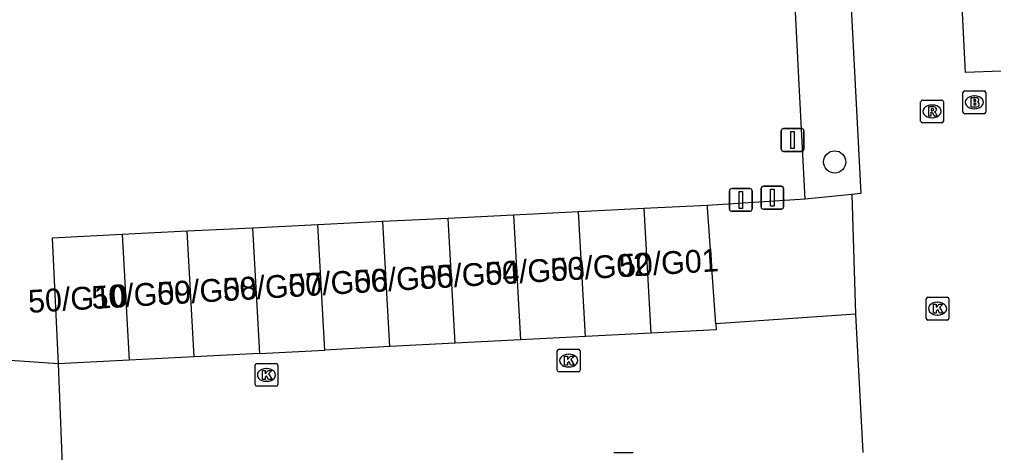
# Model space of a CAD drawing. Extents: x 161084 to 161928, y 385355 to 386522.
# Drawn here: x 161184.83 to 161227.61, y 386290.78 to 386309.77 of the extents above; entities that cross this region are included whole.
import ezdxf

# ---------------------------------------------------------------- set-up
doc = ezdxf.new("R2010")
doc.units = 0
for name, color, linetype in [('IMGEO_Afsluitpaal', 7, 'Continuous'), ('IMGEO_Boom', 7, 'Continuous'), ('IMGEO_Brandkraan', 7, 'Continuous'), ('IMGEO_Kolk', 7, 'Continuous'), ('IMGEO_Pand', 7, 'Continuous'), ('IMGEO_Pand_nummerreeks', 7, 'Continuous'), ('IMGEO_Parkeervlak_open', 7, 'Continuous'), ('IMGEO_Rijbaan_lokaal_open', 7, 'Continuous'), ('IMGEO_Rioolput', 7, 'Continuous'), ('IMGEO_Voetpad_open', 7, 'Continuous')]:
    doc.layers.add(name, color=color, linetype=linetype)

msp = doc.modelspace()

# ---------------------------------------------------------------- linework, layer by layer
at = {"layer": 'IMGEO_Afsluitpaal'}
for p, q in [((161218.387, 386304.989), (161219.177, 386304.989)), ((161219.177, 386304.989), (161218.387, 386304.989)), ((161218.287, 386304.089), (161218.287, 386304.889)), ((161218.287, 386304.889), (161218.287, 386304.089)), ((161219.277, 386304.889), (161219.277, 386304.089)), ((161219.277, 386304.089), (161219.277, 386304.889)), ((161219.177, 386303.989), (161218.387, 386303.989)), ((161218.387, 386303.989), (161219.177, 386303.989)), ((161217.498, 386302.457), (161218.288, 386302.457)), ((161218.288, 386302.457), (161217.498, 386302.457)), ((161216.01, 386301.459), (161216.01, 386302.259)), ((161216.01, 386302.259), (161216.01, 386301.459)), ((161216.11, 386302.359), (161216.9, 386302.359)), ((161216.9, 386302.359), (161216.11, 386302.359)), ((161217, 386302.259), (161217, 386301.459)), ((161217, 386301.459), (161217, 386302.259)), ((161217.398, 386301.557), (161217.398, 386302.357)), ((161217.398, 386302.357), (161217.398, 386301.557)), ((161218.388, 386302.357), (161218.388, 386301.557)), ((161218.388, 386301.557), (161218.388, 386302.357)), ((161216.9, 386301.359), (161216.11, 386301.359)), ((161216.11, 386301.359), (161216.9, 386301.359)), ((161218.288, 386301.457), (161217.498, 386301.457)), ((161217.498, 386301.457), (161218.288, 386301.457))]:
    msp.add_line(p, q, dxfattribs=at)
for points in [[(161218.707, 386304.864), (161218.857, 386304.864), (161218.857, 386304.114), (161218.707, 386304.114), (161218.707, 386304.864)], [(161216.43, 386302.234), (161216.58, 386302.234), (161216.58, 386301.484), (161216.43, 386301.484), (161216.43, 386302.234)], [(161217.818, 386302.332), (161217.968, 386302.332), (161217.968, 386301.582), (161217.818, 386301.582), (161217.818, 386302.332)]]:
    msp.add_lwpolyline(points, dxfattribs=at)
for centre, start, end in [((161218.387, 386304.889), 90, 180), ((161218.387, 386304.889), 90, 180), ((161219.177, 386304.889), 0, 90), ((161219.177, 386304.889), 360, 90), ((161218.387, 386304.089), 180, 270), ((161218.387, 386304.089), 180, 270), ((161219.177, 386304.089), 270, 0), ((161219.177, 386304.089), 270, 0), ((161217.498, 386302.357), 90, 180), ((161217.498, 386302.357), 90, 180), ((161218.288, 386302.357), 0, 90), ((161218.288, 386302.357), 360, 90), ((161216.11, 386302.259), 90, 180), ((161216.11, 386302.259), 90, 180), ((161216.9, 386302.259), 0, 90), ((161216.9, 386302.259), 360, 90), ((161217.498, 386301.557), 180, 270), ((161217.498, 386301.557), 180, 270), ((161218.288, 386301.557), 270, 0), ((161218.288, 386301.557), 270, 0), ((161216.11, 386301.459), 180, 270), ((161216.11, 386301.459), 180, 270), ((161216.9, 386301.459), 270, 0), ((161216.9, 386301.459), 270, 0)]:
    msp.add_arc(centre, 0.1, start, end, dxfattribs=at)
at = {"layer": 'IMGEO_Boom'}
msp.add_circle((161220.632, 386303.526), 0.489, dxfattribs=at)
at = {"layer": 'IMGEO_Brandkraan'}
for p, q in [((161226.264, 386305.716), (161226.264, 386306.568)), ((161226.339, 386306.642), (161227.191, 386306.642)), ((161226.752, 386306.422), (161226.777, 386306.422)), ((161227.265, 386306.568), (161227.265, 386305.716)), ((161226.775, 386305.862), (161226.75, 386305.862)), ((161227.191, 386305.642), (161226.339, 386305.642))]:
    msp.add_line(p, q, dxfattribs=at)
for points in [[(161226.264, 386305.716), (161226.264, 386306.568)], [(161226.339, 386306.642), (161227.191, 386306.642)], [(161226.612, 386306.342), (161226.612, 386305.942), (161226.825, 386305.942)], [(161226.843, 386306.342), (161226.612, 386306.342)], [(161226.791, 386306.261), (161226.737, 386306.261), (161226.737, 386306.185)], [(161227.265, 386306.568), (161227.265, 386305.716)], [(161226.737, 386306.185), (161226.79, 386306.185)], [(161226.799, 386306.109), (161226.737, 386306.109), (161226.737, 386306.028)], [(161226.737, 386306.028), (161226.799, 386306.028)], [(161227.191, 386305.642), (161226.339, 386305.642)]]:
    msp.add_lwpolyline(points, dxfattribs=at)
for centre, radius, start, end in [((161226.341, 386306.566), 0.0765, 91.552, 178.448), ((161226.341, 386306.566), 0.0765, 91.552, 178.448), ((161226.792, 386306.223), 0.0379, 267.8285, 90.9355), ((161226.847, 386306.197), 0.145, 59.4692, 91.5367), ((161226.872, 386306.244), 0.0922, 285.5137, 58.1501), ((161227.189, 386306.566), 0.0765, 1.552, 88.448), ((161227.189, 386306.566), 0.0765, 1.552, 88.448), ((161226.8, 386306.068), 0.0404, 269.8759, 90.5077), ((161226.831, 386306.193), 0.251, 268.6676, 293.5347), ((161226.877, 386306.052), 0.105, 301.3115, 78.989), ((161226.341, 386305.718), 0.0765, 181.552, 268.448), ((161226.341, 386305.718), 0.0765, 181.552, 268.448), ((161227.189, 386305.718), 0.0765, 271.552, 358.448), ((161227.189, 386305.718), 0.0765, 271.552, 358.448)]:
    msp.add_arc(centre, radius, start, end, dxfattribs=at)
for centre, major_axis, ratio, start_param, end_param in [((161226.751, 386306.142), (-0.387, 0.002), 0.722429, 4.712389, 7.853982), ((161226.776, 386306.142), (-0.39, 0.002), 0.717154, 1.570796, 4.712389)]:
    msp.add_ellipse(centre, major_axis=major_axis, ratio=ratio, start_param=start_param, end_param=end_param, dxfattribs=at)
at = {"layer": 'IMGEO_Kolk'}
for p, q in [((161224.647, 386296.661), (161224.647, 386297.513)), ((161224.722, 386297.587), (161225.574, 386297.587)), ((161225.135, 386297.367), (161225.16, 386297.367)), ((161225.648, 386297.513), (161225.648, 386296.661)), ((161225.574, 386296.587), (161224.722, 386296.587)), ((161225.158, 386296.807), (161225.133, 386296.807)), ((161208.449, 386294.384), (161208.449, 386295.236)), ((161208.524, 386295.31), (161209.376, 386295.31)), ((161209.45, 386295.236), (161209.45, 386294.384)), ((161208.937, 386295.09), (161208.962, 386295.09)), ((161195.177, 386293.756), (161195.177, 386294.608)), ((161195.252, 386294.682), (161196.104, 386294.682)), ((161195.665, 386294.462), (161195.69, 386294.462)), ((161196.178, 386294.608), (161196.178, 386293.756)), ((161209.376, 386294.31), (161208.524, 386294.31)), ((161208.96, 386294.53), (161208.935, 386294.53)), ((161195.688, 386293.902), (161195.663, 386293.902)), ((161196.104, 386293.682), (161195.252, 386293.682)), ((161210.933, 386290.777), (161211.785, 386290.777))]:
    msp.add_line(p, q, dxfattribs=at)
for points in [[(161224.647, 386296.661), (161224.647, 386297.513)], [(161224.722, 386297.587), (161225.574, 386297.587)], [(161224.968, 386297.287), (161225.091, 386297.287), (161225.091, 386297.136), (161225.221, 386297.287), (161225.385, 386297.287), (161225.239, 386297.136), (161225.392, 386296.887), (161225.24, 386296.887), (161225.155, 386297.051), (161225.091, 386296.984), (161225.091, 386296.887), (161224.968, 386296.887), (161224.968, 386297.287)], [(161225.648, 386297.513), (161225.648, 386296.661)], [(161225.574, 386296.587), (161224.722, 386296.587)], [(161208.449, 386294.384), (161208.449, 386295.236)], [(161208.524, 386295.31), (161209.376, 386295.31)], [(161209.45, 386295.236), (161209.45, 386294.384)], [(161208.77, 386295.01), (161208.893, 386295.01), (161208.893, 386294.859), (161209.023, 386295.01), (161209.187, 386295.01), (161209.041, 386294.859), (161209.194, 386294.61), (161209.042, 386294.61), (161208.957, 386294.774), (161208.893, 386294.707), (161208.893, 386294.61), (161208.77, 386294.61), (161208.77, 386295.01)], [(161195.177, 386293.756), (161195.177, 386294.608)], [(161195.252, 386294.682), (161196.104, 386294.682)], [(161195.498, 386294.382), (161195.621, 386294.382), (161195.621, 386294.231), (161195.751, 386294.382), (161195.915, 386294.382), (161195.769, 386294.231), (161195.922, 386293.982), (161195.77, 386293.982), (161195.685, 386294.146), (161195.621, 386294.079), (161195.621, 386293.982), (161195.498, 386293.982), (161195.498, 386294.382)], [(161196.178, 386294.608), (161196.178, 386293.756)], [(161209.376, 386294.31), (161208.524, 386294.31)], [(161196.104, 386293.682), (161195.252, 386293.682)], [(161210.933, 386290.777), (161211.785, 386290.777)]]:
    msp.add_lwpolyline(points, dxfattribs=at)
for centre, start, end in [((161224.724, 386297.511), 91.552, 178.448), ((161224.724, 386297.511), 91.552, 178.448), ((161225.572, 386297.511), 1.552, 88.448), ((161225.572, 386297.511), 1.552, 88.448), ((161224.724, 386296.663), 181.552, 268.448), ((161224.724, 386296.663), 181.552, 268.448), ((161225.572, 386296.663), 271.552, 358.448), ((161225.572, 386296.663), 271.552, 358.448), ((161208.526, 386295.234), 91.552, 178.448), ((161208.526, 386295.234), 91.552, 178.448), ((161209.374, 386295.234), 1.552, 88.448), ((161209.374, 386295.234), 1.552, 88.448), ((161195.254, 386294.606), 91.552, 178.448), ((161195.254, 386294.606), 91.552, 178.448), ((161196.102, 386294.606), 1.552, 88.448), ((161196.102, 386294.606), 1.552, 88.448), ((161208.526, 386294.386), 181.552, 268.448), ((161208.526, 386294.386), 181.552, 268.448), ((161209.374, 386294.386), 271.552, 358.448), ((161209.374, 386294.386), 271.552, 358.448), ((161195.254, 386293.758), 181.552, 268.448), ((161195.254, 386293.758), 181.552, 268.448), ((161196.102, 386293.758), 271.552, 358.448), ((161196.102, 386293.758), 271.552, 358.448)]:
    msp.add_arc(centre, 0.0765, start, end, dxfattribs=at)
for centre, major_axis, ratio, start_param, end_param in [((161225.134, 386297.087), (-0.387, 0.002), 0.722429, 4.712389, 7.853982), ((161225.159, 386297.087), (-0.39, 0.002), 0.717154, 1.570796, 4.712389), ((161208.936, 386294.81), (-0.387, 0.002), 0.722429, 4.712389, 7.853982), ((161208.961, 386294.81), (-0.39, 0.002), 0.717154, 1.570796, 4.712389), ((161195.664, 386294.182), (-0.387, 0.002), 0.722429, 4.712389, 7.853982), ((161195.689, 386294.182), (-0.39, 0.002), 0.717154, 1.570796, 4.712389)]:
    msp.add_ellipse(centre, major_axis=major_axis, ratio=ratio, start_param=start_param, end_param=end_param, dxfattribs=at)
at = {"layer": 'IMGEO_Pand'}
for points in [[(161215.04, 386301.616), (161212.252, 386301.477)], [(161215.408, 386296.426), (161215.046, 386301.516), (161215.04, 386301.616)], [(161206.523, 386301.193), (161203.658, 386301.05)], [(161209.387, 386301.335), (161206.523, 386301.193)], [(161206.523, 386301.193), (161206.829, 386295.719)], [(161212.252, 386301.477), (161209.387, 386301.335)], [(161209.694, 386295.867), (161209.387, 386301.335)], [(161212.252, 386301.477), (161212.558, 386296.016)], [(161197.928, 386300.766), (161195.063, 386300.624)], [(161200.793, 386300.908), (161197.928, 386300.766)], [(161198.236, 386295.274), (161197.928, 386300.766)], [(161203.658, 386301.05), (161200.793, 386300.908)], [(161201.1, 386295.423), (161200.793, 386300.908)], [(161203.965, 386295.571), (161203.658, 386301.05)], [(161189.334, 386300.339), (161186.264, 386300.187), (161186.536, 386294.669)], [(161192.199, 386300.481), (161189.334, 386300.339)], [(161189.334, 386300.339), (161189.642, 386294.83)], [(161195.063, 386300.624), (161192.199, 386300.481)], [(161192.507, 386294.978), (161192.199, 386300.481)], [(161195.063, 386300.624), (161195.371, 386295.126)], [(161215.408, 386296.426), (161215.423, 386296.164), (161212.558, 386296.016)], [(161212.558, 386296.016), (161209.694, 386295.867)], [(161203.965, 386295.571), (161201.1, 386295.423)], [(161206.829, 386295.719), (161203.965, 386295.571)], [(161209.694, 386295.867), (161206.829, 386295.719)], [(161195.371, 386295.126), (161198.236, 386295.274)], [(161201.1, 386295.423), (161198.236, 386295.274)], [(161189.642, 386294.83), (161186.536, 386294.669)], [(161192.507, 386294.978), (161189.642, 386294.83)], [(161195.371, 386295.126), (161192.507, 386294.978)]]:
    msp.add_lwpolyline(points, dxfattribs=at)
at = {"layer": 'IMGEO_Parkeervlak_open'}
for points in [[(161219.328, 386301.899), (161219.073, 386306.93), (161218.794, 386312.431)], [(161221.38, 386302.1), (161219.328, 386301.899)], [(161219.328, 386301.899), (161215.04, 386301.616)]]:
    msp.add_lwpolyline(points, dxfattribs=at)
at = {"layer": 'IMGEO_Rijbaan_lokaal_open'}
for points in [[(161220.169, 386333.062), (161221.774, 386302.139), (161221.38, 386302.1)], [(161227.947, 386307.514), (161226.38, 386307.443), (161225.201, 386330.697), (161226.846, 386332.546), (161231.4, 386332.758)], [(161221.38, 386302.1), (161221.55, 386296.848)], [(161221.55, 386296.848), (161215.408, 386296.426)], [(161221.55, 386296.848), (161221.867, 386290.776)], [(161186.536, 386294.669), (161186.744, 386289.113)]]:
    msp.add_lwpolyline(points, dxfattribs=at)
at = {"layer": 'IMGEO_Rioolput'}
for p, q in [((161224.406, 386305.316), (161224.406, 386306.168)), ((161224.481, 386306.242), (161225.333, 386306.242)), ((161224.894, 386306.022), (161224.919, 386306.022)), ((161225.407, 386306.168), (161225.407, 386305.316)), ((161224.917, 386305.462), (161224.892, 386305.462)), ((161225.333, 386305.242), (161224.481, 386305.242))]:
    msp.add_line(p, q, dxfattribs=at)
for points in [[(161224.406, 386305.316), (161224.406, 386306.168)], [(161224.481, 386306.242), (161225.333, 386306.242)], [(161224.995, 386305.94), (161224.743, 386305.942), (161224.743, 386305.542)], [(161224.921, 386305.861), (161224.867, 386305.861), (161224.867, 386305.78)], [(161225.407, 386306.168), (161225.407, 386305.316)], [(161224.743, 386305.542), (161224.867, 386305.542), (161224.867, 386305.704), (161224.878, 386305.704)], [(161224.867, 386305.78), (161224.919, 386305.78)], [(161224.925, 386305.675), (161224.996, 386305.542), (161225.136, 386305.542), (161225.071, 386305.668)], [(161225.333, 386305.242), (161224.481, 386305.242)]]:
    msp.add_lwpolyline(points, dxfattribs=at)
for centre, radius, start, end in [((161224.483, 386306.166), 0.0765, 91.552, 178.448), ((161224.483, 386306.166), 0.0765, 91.552, 178.448), ((161224.927, 386305.765), 0.0964, 77.0061, 93.1865), ((161224.941, 386305.822), 0.0378, 276.6634, 79.6772), ((161224.994, 386305.83), 0.109, 350.3612, 89.416), ((161225.331, 386306.166), 0.0765, 1.552, 88.448), ((161225.331, 386306.166), 0.0765, 1.552, 88.448), ((161224.877, 386305.651), 0.0533, 26.0293, 88.6989), ((161224.903, 386305.969), 0.19, 274.7715, 282.9687), ((161224.992, 386305.83), 0.112, 277.5842, 350.9817), ((161224.976, 386305.615), 0.108, 29.5134, 73.7905), ((161224.483, 386305.318), 0.0765, 181.552, 268.448), ((161224.483, 386305.318), 0.0765, 181.552, 268.448), ((161225.331, 386305.318), 0.0765, 271.552, 358.448), ((161225.331, 386305.318), 0.0765, 271.552, 358.448)]:
    msp.add_arc(centre, radius, start, end, dxfattribs=at)
for centre, major_axis, ratio, start_param, end_param in [((161224.893, 386305.742), (-0.387, 0.002), 0.722429, 4.712389, 7.853982), ((161224.918, 386305.742), (-0.39, 0.002), 0.717154, 1.570796, 4.712389)]:
    msp.add_ellipse(centre, major_axis=major_axis, ratio=ratio, start_param=start_param, end_param=end_param, dxfattribs=at)
at = {"layer": 'IMGEO_Voetpad_open'}
msp.add_lwpolyline([(161186.536, 386294.669), (161184.421, 386294.81), (161184.194, 386298.386), (161140.536, 386296.162)], dxfattribs=at)

# ---------------------------------------------------------------- texts
at = {"layer": 'IMGEO_Pand_nummerreeks'}
for s, p in [('50/G02', (161208.185, 386298.288)), ('50/G01', (161211.182, 386298.469)), ('50/G05', (161199.548, 386297.767)), ('50/G04', (161202.429, 386297.941)), ('50/G03', (161205.31, 386298.115)), ('50/G07', (161193.786, 386297.419)), ('50/G06', (161196.667, 386297.593)), ('50/G10', (161185.238, 386296.902)), ('50/G09', (161188.021, 386297.07)), ('50/G08', (161190.909, 386297.245))]:
    msp.add_text(s, height=1, rotation=3.4549, dxfattribs=at).set_placement(p)

doc.saveas('drawing.dxf')
